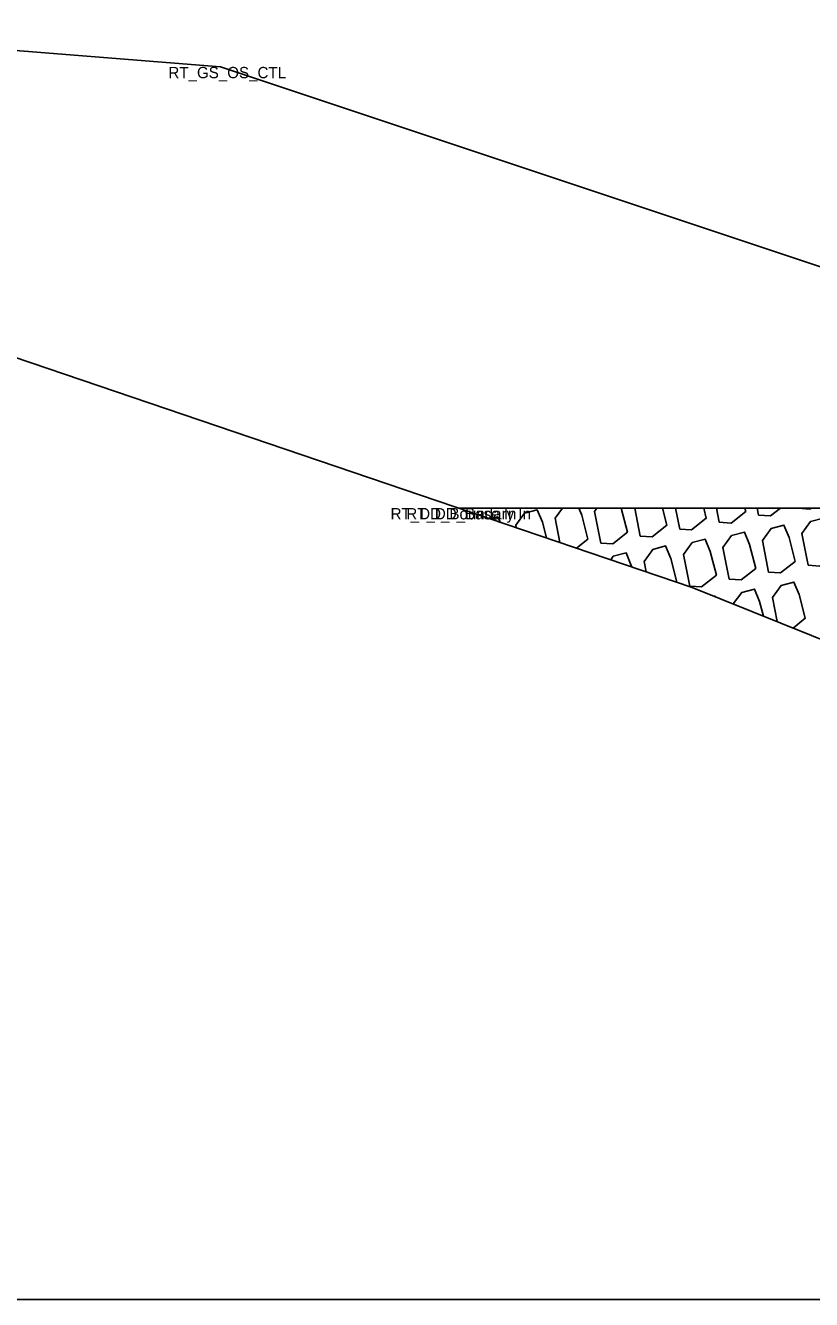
# Model space of a CAD drawing. Extents: x -26 to 203, y -10 to 20020.
# Drawn here: x 118.28 to 125.23, y 17000 to 17011.27 of the extents above; entities that cross this region are included whole.
import ezdxf

# ---------------------------------------------------------------- set-up
doc = ezdxf.new("R2010")
doc.units = 0
for name, color, linetype in [('Default', 7, 'Continuous'), ('Exist Cross Section Cell', 7, 'Continuous'), ('Exist XS Ground Line', 7, 'Continuous'), ('Old_Level_1', 7, 'Continuous'), ('Prop CMT Rip Rap Class II', 7, 'Continuous'), ('Prop CMT Slope Grass', 7, 'Continuous')]:
    doc.layers.add(name, color=color, linetype=linetype)

msp = doc.modelspace()

# ---------------------------------------------------------------- linework, layer by layer
at = {"layer": 'Exist Cross Section Cell'}
msp.add_line((100, 17000), (200, 17000), dxfattribs=at)
at = {"layer": 'Exist XS Ground Line'}
for p, q in [((115.722, 17009.169), (124.169, 17006.298)), ((124.169, 17006.298), (127.535, 17004.945))]:
    msp.add_line(p, q, dxfattribs=at)
at = {"layer": 'Old_Level_1'}
for p, q in [((123.663, 17007), (123.712, 17006.753)), ((124.023, 17007), (124.06, 17006.814)), ((124.384, 17007), (124.409, 17006.876)), ((124.745, 17007), (124.757, 17006.937)), ((125.106, 17007), (125.106, 17006.999))]:
    msp.add_line(p, q, dxfattribs=at)
for points in [[(122.882, 17006.736), (122.846, 17006.875), (122.801, 17006.984), (122.687, 17006.955), (122.61, 17006.848), (122.615, 17006.827)], [(123.024, 17007), (122.959, 17006.91), (123.001, 17006.695)], [(123.149, 17006.645), (123.249, 17006.726), (123.195, 17006.936), (123.168, 17007)], [(123.328, 17007), (123.307, 17006.971), (123.363, 17006.691)], [(123.363, 17006.691), (123.468, 17006.684), (123.598, 17006.787), (123.543, 17006.998), (123.542, 17007)], [(123.712, 17006.753), (123.817, 17006.745), (123.946, 17006.848), (123.907, 17007)], [(124.06, 17006.814), (124.165, 17006.807), (124.295, 17006.91), (124.272, 17007)], [(124.409, 17006.876), (124.514, 17006.868), (124.644, 17006.971), (124.636, 17007)], [(124.757, 17006.937), (124.863, 17006.93), (124.951, 17007)], [(125.106, 17006.999), (125.211, 17006.991), (125.222, 17007)], [(122.472, 17006.875), (122.452, 17006.923), (122.384, 17006.905)], [(124.035, 17006.344), (124.035, 17006.344), (123.981, 17006.555), (123.936, 17006.665), (123.822, 17006.635), (123.745, 17006.529), (123.763, 17006.436)], [(124.149, 17006.31), (124.254, 17006.303), (124.384, 17006.406), (124.329, 17006.616), (124.284, 17006.726), (124.171, 17006.697), (124.094, 17006.59), (124.149, 17006.31)], [(123.636, 17006.48), (123.632, 17006.493), (123.587, 17006.603), (123.473, 17006.574), (123.451, 17006.543)], [(124.8, 17006.045), (124.767, 17006.174), (124.722, 17006.284), (124.608, 17006.254), (124.534, 17006.152)], [(125.063, 17005.939), (125.17, 17006.025), (125.116, 17006.235), (125.07, 17006.345), (124.957, 17006.316), (124.88, 17006.209), (124.922, 17005.996)], [(124.376, 17006.215), (124.373, 17006.222), (124.365, 17006.22)]]:
    msp.add_lwpolyline(points, dxfattribs=at)
for points in [[(124.846, 17006.433), (124.952, 17006.426), (125.081, 17006.529), (125.027, 17006.739), (124.982, 17006.849), (124.868, 17006.82), (124.791, 17006.713)], [(125.195, 17006.495), (125.3, 17006.487), (125.43, 17006.59), (125.375, 17006.801), (125.33, 17006.911), (125.216, 17006.881), (125.139, 17006.775)], [(124.498, 17006.372), (124.603, 17006.364), (124.733, 17006.467), (124.678, 17006.678), (124.633, 17006.788), (124.519, 17006.758), (124.442, 17006.652)]]:
    msp.add_lwpolyline(points, close=True, dxfattribs=at)
at = {"layer": 'Prop CMT Rip Rap Class II'}
for points in [[(122.104, 17007), (122.104, 17007)], [(122.104, 17007), (133.707, 17007), (136.469, 17005.158)]]:
    msp.add_lwpolyline(points, dxfattribs=at)
at = {"layer": 'Prop CMT Slope Grass'}
for points in [[(115.417, 17011.268), (120, 17010.902)], [(120, 17010.902), (131.707, 17007)]]:
    msp.add_lwpolyline(points, dxfattribs=at)

# ---------------------------------------------------------------- texts
at = {"layer": 'Default'}
for s, p in [('RT_GS_OS_CTL', (119.54, 17010.802)), ('RT_DD_Boundary In', (121.504, 17006.9)), ('RT_DD_Base In', (121.643, 17006.9))]:
    msp.add_text(s, height=0.1, dxfattribs=at).set_placement(p)

doc.saveas('drawing.dxf')
